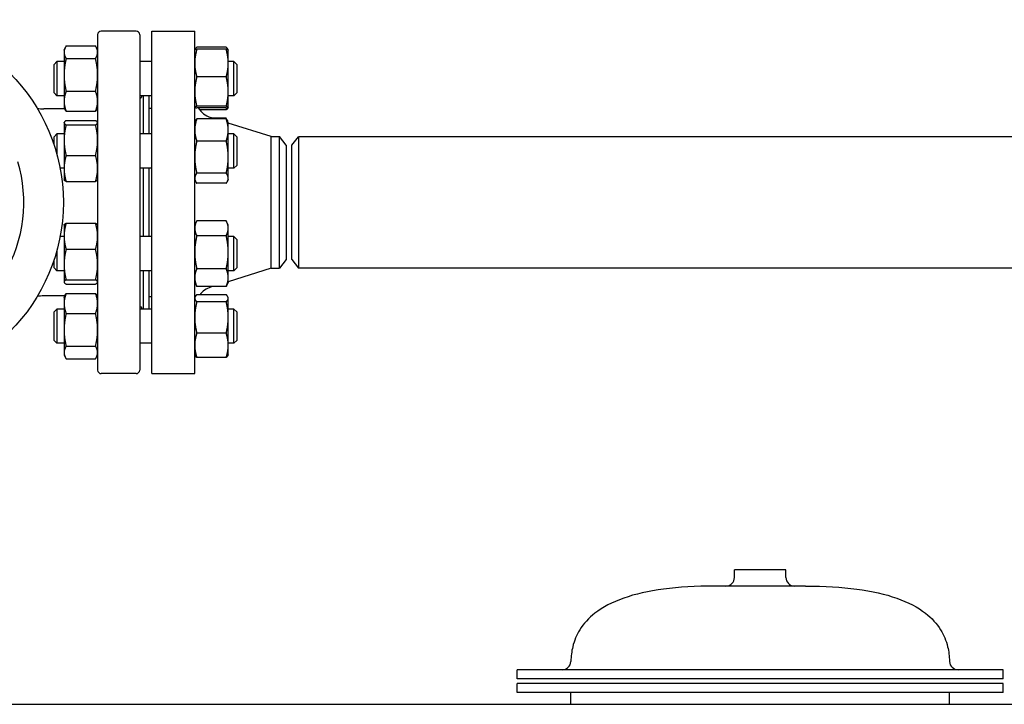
# Model space of a CAD drawing. Header units: inches. Extents: x 18 to 846, y -44 to 561.
# Tile 472 of 637: x 467 to 489, y 294 to 309. Entities that reach past the tile are written whole.
import ezdxf

# ---------------------------------------------------------------- set-up
doc = ezdxf.new("R2010")
doc.units = ezdxf.units.IN
doc.header["$LTSCALE"] = 24
doc.header["$MEASUREMENT"] = 0
doc.layers.add('Visible (ANSI)', color=7, linetype='Continuous', lineweight=30)

msp = doc.modelspace()

# ---------------------------------------------------------------- linework, layer by layer
at = {"layer": 'Visible (ANSI)'}
for p, q in [((469.18343, 309.11776), (469.18343, 301.77524)), ((470.02595, 309.1965), (469.26217, 309.1965)), ((470.10469, 309.11776), (470.10469, 301.77524)), ((470.36843, 301.6965), (470.36843, 309.1965)), ((470.36843, 309.1965), (471.30843, 309.1965)), ((471.30843, 301.6965), (471.30843, 309.1965)), ((468.44943, 308.78131), (468.47335, 308.8326)), ((468.44943, 308.78131), (468.44943, 308.7339)), ((468.49452, 308.87175), (469.13834, 308.87175)), ((469.18343, 308.78131), (469.15951, 308.8326)), ((471.30843, 308.78131), (471.30878, 308.78206)), ((471.30878, 308.78206), (471.31514, 308.7957)), ((471.99734, 308.84337), (471.35352, 308.84337)), ((471.99734, 308.7983), (471.35352, 308.7983)), ((472.04208, 308.78206), (472.03572, 308.7957)), ((472.04243, 308.78131), (472.04208, 308.78206)), ((472.04243, 308.49505), (472.04243, 308.78131)), ((468.44943, 308.7339), (468.44943, 308.23832)), ((468.49452, 308.59605), (469.13834, 308.59605)), ((468.22969, 308.46881), (468.29219, 308.53131)), ((468.22969, 307.84381), (468.22969, 308.46881)), ((468.29219, 308.53131), (468.29219, 307.78131)), ((468.44943, 308.53131), (468.29219, 308.53131)), ((470.36843, 308.53131), (470.10469, 308.53131)), ((472.16719, 308.53131), (472.04243, 308.53131)), ((472.04243, 307.87081), (472.04243, 308.49505)), ((472.16719, 307.78131), (472.16719, 308.53131)), ((472.22969, 308.46881), (472.16719, 308.53131)), ((472.22969, 308.46881), (472.22969, 307.84381)), ((468.44943, 308.23832), (468.44943, 307.66073)), ((471.99734, 308.19181), (471.35352, 308.19181)), ((468.22969, 307.84381), (468.29219, 307.78131)), ((468.44943, 307.78131), (468.29219, 307.78131)), ((468.49452, 307.8806), (469.13834, 307.8806)), ((470.36843, 307.78131), (470.10469, 307.78131)), ((470.18343, 307.78131), (470.18343, 306.94394)), ((470.30343, 307.78131), (470.30343, 306.94394)), ((472.04243, 307.53206), (472.04243, 307.87081)), ((472.16719, 307.78131), (472.04243, 307.78131)), ((472.22969, 307.84381), (472.16719, 307.78131)), ((468.46694, 307.49375), (468.00397, 307.49375)), ((468.44943, 307.66073), (468.44943, 307.53131)), ((468.44943, 307.53131), (468.47335, 307.48001)), ((469.18343, 307.53131), (469.15951, 307.48001)), ((470.30843, 306.94394), (470.30843, 307.5065)), ((470.30843, 307.5065), (470.36843, 307.5065)), ((471.30843, 307.53131), (471.30878, 307.53055)), ((471.99734, 307.54981), (471.35352, 307.54981)), ((471.99734, 307.51431), (471.35352, 307.51431)), ((472.04208, 307.53055), (472.03572, 307.51691)), ((472.04243, 307.53131), (472.04208, 307.53055)), ((472.04243, 307.53131), (472.04243, 307.53206)), ((468.49452, 307.44086), (469.13834, 307.44086)), ((470.30843, 307.3865), (470.30343, 307.3865)), ((471.99734, 307.27438), (471.35352, 307.27438)), ((471.99734, 307.46924), (471.41882, 307.46924)), ((471.75714, 307.27438), (471.65745, 307.30595)), ((471.99734, 307.28975), (471.7086, 307.28975)), ((468.44943, 307.19394), (468.45192, 307.19927)), ((468.44943, 307.19394), (468.44943, 307.18865)), ((468.44943, 307.18865), (468.44943, 306.80852)), ((468.49452, 307.2355), (469.13834, 307.2355)), ((468.49452, 307.1418), (469.13834, 307.1418)), ((469.18343, 307.19394), (469.18094, 307.19927)), ((471.30843, 307.19394), (471.32312, 307.22543)), ((472.02774, 307.22543), (472.00625, 307.27153)), ((472.04243, 307.19394), (472.02774, 307.22543)), ((472.04243, 307.03209), (472.04243, 307.19394)), ((472.98176, 306.8865), (472.04243, 307.18402)), ((468.22969, 306.88144), (468.29219, 306.94394)), ((468.22969, 306.70682), (468.22969, 306.88144)), ((468.29219, 306.94394), (468.29219, 306.50005)), ((468.44943, 306.94394), (468.29219, 306.94394)), ((470.36843, 306.94394), (470.10469, 306.94394)), ((472.04243, 306.43707), (472.04243, 307.03209)), ((472.16719, 306.94394), (472.04243, 306.94394)), ((472.16719, 306.19394), (472.16719, 306.94394)), ((472.22969, 306.88144), (472.16719, 306.94394)), ((472.22969, 306.88144), (472.22969, 306.25644)), ((472.98176, 304.0065), (472.98176, 306.8865)), ((472.98176, 306.8865), (473.16456, 306.8865)), ((473.16456, 304.0065), (473.16456, 306.8865)), ((473.30843, 306.699), (473.16456, 306.8865)), ((473.43343, 306.6965), (473.5773, 306.884)), ((473.5773, 306.884), (473.5773, 304.009)), ((510.41456, 306.884), (473.5773, 306.884)), ((468.44943, 306.80852), (468.44943, 306.18881)), ((471.99734, 306.78979), (471.35352, 306.78979)), ((473.30843, 306.699), (473.30843, 304.194)), ((473.43343, 304.1965), (473.43343, 306.6965)), ((468.49452, 306.47525), (469.13834, 306.47525)), ((472.04243, 305.97392), (472.04243, 306.43707)), ((472.22969, 306.25644), (472.16719, 306.19394)), ((468.44943, 306.19394), (468.36298, 306.19394)), ((468.44943, 306.18881), (468.44943, 305.94394)), ((470.36843, 306.19394), (470.10469, 306.19394)), ((470.18343, 306.19394), (470.18343, 304.69906)), ((470.30343, 306.19394), (470.30343, 304.69906)), ((470.30843, 304.69906), (470.30843, 306.19394)), ((471.99734, 306.08435), (471.35352, 306.08435)), ((472.16719, 306.19394), (472.04243, 306.19394)), ((468.44943, 305.94394), (468.45192, 305.9386)), ((468.49452, 305.90238), (469.13834, 305.90238)), ((469.18343, 305.94394), (469.18094, 305.9386)), ((471.30843, 305.94394), (471.32312, 305.91244)), ((471.99734, 305.8635), (471.35352, 305.8635)), ((472.04243, 305.94394), (472.02774, 305.91244)), ((472.04243, 305.94394), (472.04243, 305.97392)), ((468.44943, 304.94906), (468.45197, 304.95452)), ((468.44943, 304.94906), (468.44943, 304.70489)), ((468.49452, 304.99101), (469.13834, 304.99101)), ((469.18343, 304.94906), (469.18089, 304.95452)), ((471.30843, 304.94906), (471.34461, 305.02665)), ((471.99734, 305.04488), (471.35352, 305.04488)), ((472.04243, 304.94906), (472.00625, 305.02665)), ((472.04243, 304.88005), (472.04243, 304.94906)), ((468.44943, 304.69906), (468.36298, 304.69906)), ((468.44943, 304.70489), (468.44943, 304.08529)), ((470.36843, 304.69906), (470.10469, 304.69906)), ((471.99734, 304.71521), (471.35352, 304.71521)), ((472.04243, 304.35481), (472.04243, 304.88005)), ((472.16719, 304.69906), (472.04243, 304.69906)), ((472.16719, 303.94906), (472.16719, 304.69906)), ((472.22969, 304.63656), (472.16719, 304.69906)), ((472.22969, 304.63656), (472.22969, 304.01156)), ((468.29219, 304.39295), (468.29219, 303.94906)), ((468.49452, 304.41877), (469.13834, 304.41877)), ((472.04243, 303.79883), (472.04243, 304.35481)), ((468.22969, 304.01156), (468.22969, 304.18618)), ((468.44943, 304.08529), (468.44943, 303.70447)), ((473.30843, 304.194), (473.16456, 304.0065)), ((473.43343, 304.1965), (473.5773, 304.009)), ((468.22969, 304.01156), (468.29219, 303.94906)), ((468.44943, 303.94906), (468.29219, 303.94906)), ((470.36843, 303.94906), (470.10469, 303.94906)), ((470.18343, 303.94906), (470.18343, 303.1117)), ((470.30343, 303.94906), (470.30343, 303.1117)), ((470.30843, 303.3865), (470.30843, 303.94906)), ((471.99734, 303.9944), (471.35352, 303.9944)), ((472.98176, 304.0065), (472.04243, 303.70898)), ((472.16719, 303.94906), (472.04243, 303.94906)), ((472.22969, 304.01156), (472.16719, 303.94906)), ((472.98176, 304.0065), (473.16456, 304.0065)), ((510.41456, 304.009), (473.5773, 304.009)), ((468.44943, 303.70447), (468.44943, 303.69906)), ((468.44943, 303.69906), (468.45197, 303.69361)), ((468.49452, 303.75182), (469.13834, 303.75182)), ((468.49452, 303.65712), (469.13834, 303.65712)), ((469.18343, 303.69906), (469.18089, 303.69361)), ((471.30843, 303.69906), (471.34461, 303.62148)), ((472.04243, 303.69906), (472.00625, 303.62148)), ((472.04243, 303.69906), (472.04243, 303.79883)), ((468.46694, 303.39926), (468.00397, 303.39926)), ((468.44943, 303.3617), (468.47353, 303.41339)), ((468.49452, 303.45228), (469.13834, 303.45228)), ((469.18343, 303.3617), (469.15932, 303.41339)), ((470.30843, 303.5065), (470.30343, 303.5065)), ((471.99734, 303.60325), (471.35352, 303.60325)), ((471.99734, 303.42376), (471.35352, 303.42376)), ((471.7086, 303.60325), (471.65745, 303.58705)), ((468.44943, 303.3617), (468.44943, 303.23281)), ((468.44943, 303.23281), (468.44943, 302.65556)), ((470.30843, 303.3865), (470.36843, 303.3865)), ((471.30843, 303.3617), (471.31514, 303.37609)), ((471.99734, 303.27149), (471.35352, 303.27149)), ((472.04243, 303.3617), (472.03572, 303.37609)), ((472.04243, 303.34763), (472.04243, 303.3617)), ((472.04243, 302.92796), (472.04243, 303.34763)), ((468.22969, 303.0492), (468.29219, 303.1117)), ((468.22969, 302.4242), (468.22969, 303.0492)), ((468.29219, 303.1117), (468.29219, 302.3617)), ((468.44943, 303.1117), (468.29219, 303.1117)), ((468.49452, 303.01335), (469.13834, 303.01335)), ((470.36843, 303.1117), (470.10469, 303.1117)), ((472.16719, 303.1117), (472.04243, 303.1117)), ((472.16719, 302.3617), (472.16719, 303.1117)), ((472.22969, 303.0492), (472.16719, 303.1117)), ((472.22969, 303.0492), (472.22969, 302.4242)), ((472.04243, 302.31703), (472.04243, 302.92796)), ((468.44943, 302.65556), (468.44943, 302.15944)), ((471.99734, 302.58443), (471.35352, 302.58443)), ((468.22969, 302.4242), (468.29219, 302.3617)), ((468.44943, 302.3617), (468.29219, 302.3617)), ((470.36843, 302.3617), (470.10469, 302.3617)), ((472.16719, 302.3617), (472.04243, 302.3617)), ((472.04243, 302.1117), (472.04243, 302.31703)), ((472.22969, 302.4242), (472.16719, 302.3617)), ((468.44943, 302.15944), (468.44943, 302.1117)), ((468.44943, 302.1117), (468.47353, 302.06001)), ((468.49452, 302.29777), (469.13834, 302.29777)), ((469.18343, 302.1117), (469.15932, 302.06001)), ((471.30843, 302.1117), (471.31514, 302.0973)), ((472.04243, 302.1117), (472.03572, 302.0973)), ((468.49452, 302.02112), (469.13834, 302.02112)), ((471.99734, 302.04963), (471.35352, 302.04963)), ((470.02595, 301.6965), (469.26217, 301.6965)), ((470.36843, 301.6965), (471.30843, 301.6965)), ((484.24593, 297.4033), (483.12093, 297.4033)), ((483.12093, 297.2323), (483.12093, 297.4033)), ((484.24593, 297.2323), (484.24593, 297.4033)), ((484.67618, 297.0448), (482.69068, 297.0448)), ((488.99843, 295.21353), (478.36843, 295.21353)), ((478.36843, 295.01353), (478.36843, 295.21353)), ((488.99843, 295.01353), (488.99843, 295.21353)), ((488.99843, 295.01353), (478.36843, 295.01353)), ((488.99843, 294.91378), (478.36843, 294.91378)), ((478.36843, 294.71353), (478.36843, 294.91378)), ((488.99843, 294.71353), (488.99843, 294.91378)), ((488.99843, 294.71353), (478.36843, 294.71353)), ((479.53943, 294.4565), (479.53943, 294.71353)), ((487.82743, 294.4565), (487.82743, 294.71353)), ((444.10543, 294.4565), (518.67136, 294.4565))]:
    msp.add_line(p, q, dxfattribs=at)
msp.add_circle((464.43343, 305.4465), 4, dxfattribs=at)
for centre, radius, start, end in [((469.26217, 309.11776), 0.07874, 90, 180), ((470.02595, 309.11776), 0.07874, 0, 90), ((468.00397, 308.28115), 0.7874, 259.62086, 270), ((471.80843, 307.78262), 0.5, 212.452892, 252.425284), ((464.43343, 305.4465), 3.13386, 283.567129, 16.432871), ((468.00397, 302.61186), 0.7874, 90, 100.37914), ((471.80843, 303.11039), 0.5, 107.574716, 141.189224), ((469.26217, 301.77524), 0.07874, 180, 270), ((470.02595, 301.77524), 0.07874, 270, 0), ((482.93343, 297.2323), 0.1875, 270, 0), ((484.43343, 297.2323), 0.1875, 180, 270), ((479.35265, 295.40103), 0.1875, 270, 358.443207), ((488.0142, 295.40103), 0.1875, 181.556793, 270)]:
    msp.add_arc(centre, radius, start, end, dxfattribs=at)
for points, weights in [([(468.49452, 308.87175), (468.44943, 308.79788), (468.44943, 308.7339)], [1, 1.0379548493, 1]), ([(469.18343, 308.7339), (469.18343, 308.79788), (469.13834, 308.87175)], [1, 1.0379548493, 1]), ([(471.35352, 308.7983), (471.30843, 308.63579), (471.30843, 308.49505)], [1, 1.0379548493, 1]), ([(471.30878, 308.78206), (471.3123, 308.7896), (471.35352, 308.7983)], [1.00614116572, 1.0345850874, 1]), ([(471.35352, 308.84337), (471.31885, 308.812), (471.31094, 308.7846)], [1, 1.02892942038, 1.01375847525]), ([(472.03991, 308.7846), (472.03201, 308.812), (471.99734, 308.84337)], [1.01375847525, 1.02892942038, 1]), ([(471.99734, 308.7983), (472.03856, 308.7896), (472.04208, 308.78206)], [1, 1.0345850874, 1.00614116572]), ([(472.04243, 308.49505), (472.04243, 308.63579), (471.99734, 308.7983)], [1, 1.0379548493, 1]), ([(468.44943, 308.7339), (468.44943, 308.66992), (468.49452, 308.59605)], [1, 1.0379548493, 1]), ([(468.49452, 308.59605), (468.44943, 308.40434), (468.44943, 308.23832)], [1, 1.0379548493, 1]), ([(469.13834, 308.59605), (469.18343, 308.66992), (469.18343, 308.7339)], [1, 1.0379548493, 1]), ([(469.18343, 308.23832), (469.18343, 308.40434), (469.13834, 308.59605)], [1, 1.0379548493, 1]), ([(471.30843, 308.49505), (471.30843, 308.35431), (471.35352, 308.19181)], [1, 1.0379548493, 1]), ([(471.99734, 308.19181), (472.04243, 308.35431), (472.04243, 308.49505)], [1, 1.0379548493, 1]), ([(468.44943, 308.23832), (468.44943, 308.0723), (468.49452, 307.8806)], [1, 1.0379548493, 1]), ([(469.13834, 307.8806), (469.18343, 308.0723), (469.18343, 308.23832)], [1, 1.0379548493, 1]), ([(471.35352, 308.19181), (471.30843, 308.01978), (471.30843, 307.87081)], [1, 1.0379548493, 1]), ([(472.04243, 307.87081), (472.04243, 308.01978), (471.99734, 308.19181)], [1, 1.0379548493, 1]), ([(468.49452, 307.8806), (468.44943, 307.76277), (468.44943, 307.66073)], [1, 1.0379548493, 1]), ([(469.18343, 307.66073), (469.18343, 307.76277), (469.13834, 307.8806)], [1, 1.0379548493, 1]), ([(471.30843, 307.87081), (471.30843, 307.72183), (471.35352, 307.54981)], [1, 1.0379548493, 1]), ([(471.99734, 307.54981), (472.04243, 307.72183), (472.04243, 307.87081)], [1, 1.0379548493, 1]), ([(468.44943, 307.66073), (468.44943, 307.55869), (468.49452, 307.44086)], [1, 1.0379548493, 1]), ([(469.13834, 307.44086), (469.18343, 307.55869), (469.18343, 307.66073)], [1, 1.0379548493, 1]), ([(471.35352, 307.54981), (471.30843, 307.5403), (471.30843, 307.53206)], [1, 1.0379548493, 1]), ([(471.30843, 307.53206), (471.30843, 307.52383), (471.35352, 307.51431)], [1, 1.0379548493, 1]), ([(472.04243, 307.53206), (472.04243, 307.5403), (471.99734, 307.54981)], [1, 1.0379548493, 1]), ([(471.99734, 307.51431), (472.04243, 307.52383), (472.04243, 307.53206)], [1, 1.0379548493, 1]), ([(471.99734, 307.46924), (472.0051, 307.4939), (472.01146, 307.51752)], [1, 1.00633144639, 1.01055052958]), ([(472.03572, 307.51691), (472.02527, 307.49452), (471.99734, 307.46924)], [1.01804731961, 1.02317873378, 1]), ([(468.49452, 307.44086), (468.48218, 307.46107), (468.47335, 307.48001)], [1, 1.0101047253, 1.0148290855]), ([(469.15951, 307.48001), (469.15068, 307.46107), (469.13834, 307.44086)], [1.0148290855, 1.0101047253, 1]), ([(471.35352, 307.27438), (471.30843, 307.14453), (471.30843, 307.03209)], [1, 1.0379548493, 1]), ([(471.32312, 307.22543), (471.33399, 307.24875), (471.35352, 307.27438)], [1.01853894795, 1.0160927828, 1]), ([(472.01842, 307.24318), (472.00961, 307.26571), (471.99734, 307.28975)], [1.01477953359, 1.01005189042, 1]), ([(471.99734, 307.27438), (472.01687, 307.24875), (472.02774, 307.22543)], [1, 1.0160927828, 1.01853894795]), ([(472.04243, 307.03209), (472.04243, 307.14453), (471.99734, 307.27438)], [1, 1.0379548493, 1]), ([(468.49452, 307.2355), (468.44943, 307.21039), (468.44943, 307.18865)], [1, 1.0379548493, 1]), ([(468.44943, 307.18865), (468.44943, 307.16691), (468.49452, 307.1418)], [1, 1.0379548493, 1]), ([(468.49452, 307.1418), (468.44943, 306.9632), (468.44943, 306.80852)], [1, 1.0379548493, 1]), ([(469.18343, 307.18865), (469.18343, 307.21039), (469.13834, 307.2355)], [1, 1.0379548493, 1]), ([(469.13834, 307.1418), (469.18343, 307.16691), (469.18343, 307.18865)], [1, 1.0379548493, 1]), ([(469.18343, 306.80852), (469.18343, 306.9632), (469.13834, 307.1418)], [1, 1.0379548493, 1]), ([(471.30843, 307.03209), (471.30843, 306.91964), (471.35352, 306.78979)], [1, 1.0379548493, 1]), ([(471.99734, 306.78979), (472.04243, 306.91964), (472.04243, 307.03209)], [1, 1.0379548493, 1]), ([(468.44943, 306.80852), (468.44943, 306.65385), (468.49452, 306.47525)], [1, 1.0379548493, 1]), ([(469.13834, 306.47525), (469.18343, 306.65385), (469.18343, 306.80852)], [1, 1.0379548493, 1]), ([(471.35352, 306.78979), (471.30843, 306.60077), (471.30843, 306.43707)], [1, 1.0379548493, 1]), ([(472.04243, 306.43707), (472.04243, 306.60077), (471.99734, 306.78979)], [1, 1.0379548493, 1]), ([(468.49452, 306.47525), (468.44943, 306.32175), (468.44943, 306.18881)], [1, 1.0379548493, 1]), ([(469.18343, 306.18881), (469.18343, 306.32175), (469.13834, 306.47525)], [1, 1.0379548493, 1]), ([(471.30843, 306.43707), (471.30843, 306.27337), (471.35352, 306.08435)], [1, 1.0379548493, 1]), ([(471.99734, 306.08435), (472.04243, 306.27337), (472.04243, 306.43707)], [1, 1.0379548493, 1]), ([(468.44943, 306.18881), (468.44943, 306.05588), (468.49452, 305.90238)], [1, 1.0379548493, 1]), ([(469.13834, 305.90238), (469.18343, 306.05588), (469.18343, 306.18881)], [1, 1.0379548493, 1]), ([(471.35352, 306.08435), (471.30843, 306.02517), (471.30843, 305.97392)], [1, 1.0379548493, 1]), ([(472.04243, 305.97392), (472.04243, 306.02517), (471.99734, 306.08435)], [1, 1.0379548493, 1]), ([(468.49452, 305.90238), (468.45979, 305.92172), (468.45192, 305.9386)], [1, 1.02897860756, 1.01370675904]), ([(469.18094, 305.9386), (469.17307, 305.92172), (469.13834, 305.90238)], [1.01370675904, 1.02897860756, 1]), ([(471.30843, 305.97392), (471.30843, 305.92268), (471.35352, 305.8635)], [1, 1.0379548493, 1]), ([(471.99734, 305.8635), (472.04243, 305.92268), (472.04243, 305.97392)], [1, 1.0379548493, 1]), ([(468.49452, 304.99101), (468.44943, 304.83768), (468.44943, 304.70489)], [1, 1.0379548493, 1]), ([(468.45197, 304.95452), (468.45991, 304.97153), (468.49452, 304.99101)], [1.01380994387, 1.02888022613, 1]), ([(469.13834, 304.99101), (469.17295, 304.97153), (469.18089, 304.95452)], [1, 1.02888022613, 1.01380994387]), ([(469.18343, 304.70489), (469.18343, 304.83768), (469.13834, 304.99101)], [1, 1.0379548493, 1]), ([(471.35352, 305.04488), (471.30843, 304.95655), (471.30843, 304.88005)], [1, 1.0379548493, 1]), ([(472.04243, 304.88005), (472.04243, 304.95655), (471.99734, 305.04488)], [1, 1.0379548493, 1]), ([(468.44943, 304.70489), (468.44943, 304.5721), (468.49452, 304.41877)], [1, 1.0379548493, 1]), ([(469.13834, 304.41877), (469.18343, 304.5721), (469.18343, 304.70489)], [1, 1.0379548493, 1]), ([(471.30843, 304.88005), (471.30843, 304.80355), (471.35352, 304.71521)], [1, 1.0379548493, 1]), ([(471.35352, 304.71521), (471.30843, 304.52207), (471.30843, 304.35481)], [1, 1.0379548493, 1]), ([(471.99734, 304.71521), (472.04243, 304.80355), (472.04243, 304.88005)], [1, 1.0379548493, 1]), ([(472.04243, 304.35481), (472.04243, 304.52207), (471.99734, 304.71521)], [1, 1.0379548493, 1]), ([(468.49452, 304.41877), (468.44943, 304.24006), (468.44943, 304.08529)], [1, 1.0379548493, 1]), ([(469.18343, 304.08529), (469.18343, 304.24006), (469.13834, 304.41877)], [1, 1.0379548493, 1]), ([(471.30843, 304.35481), (471.30843, 304.18754), (471.35352, 303.9944)], [1, 1.0379548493, 1]), ([(471.99734, 303.9944), (472.04243, 304.18754), (472.04243, 304.35481)], [1, 1.0379548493, 1]), ([(468.44943, 304.08529), (468.44943, 303.93053), (468.49452, 303.75182)], [1, 1.0379548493, 1]), ([(469.13834, 303.75182), (469.18343, 303.93053), (469.18343, 304.08529)], [1, 1.0379548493, 1]), ([(471.35352, 303.9944), (471.30843, 303.88959), (471.30843, 303.79883)], [1, 1.0379548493, 1]), ([(472.04243, 303.79883), (472.04243, 303.88959), (471.99734, 303.9944)], [1, 1.0379548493, 1]), ([(468.49452, 303.75182), (468.44943, 303.72645), (468.44943, 303.70447)], [1, 1.0379548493, 1]), ([(468.44943, 303.70447), (468.44943, 303.68249), (468.49452, 303.65712)], [1, 1.0379548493, 1]), ([(469.18343, 303.70447), (469.18343, 303.72645), (469.13834, 303.75182)], [1, 1.0379548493, 1]), ([(469.13834, 303.65712), (469.18343, 303.68249), (469.18343, 303.70447)], [1, 1.0379548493, 1]), ([(471.30843, 303.79883), (471.30843, 303.70806), (471.35352, 303.60325)], [1, 1.0379548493, 1]), ([(471.35352, 303.60325), (471.3488, 303.61249), (471.34461, 303.62148)], [1, 1.00383834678, 1.00690035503]), ([(471.99734, 303.60325), (472.04243, 303.70806), (472.04243, 303.79883)], [1, 1.0379548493, 1]), ([(472.00625, 303.62148), (472.00206, 303.61249), (471.99734, 303.60325)], [1.00690035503, 1.00383834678, 1]), ([(468.49452, 303.45228), (468.44943, 303.33467), (468.44943, 303.23281)], [1, 1.0379548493, 1]), ([(468.47353, 303.41339), (468.48231, 303.43221), (468.49452, 303.45228)], [1.01472967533, 1.00999904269, 1]), ([(469.18343, 303.23281), (469.18343, 303.33467), (469.13834, 303.45228)], [1, 1.0379548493, 1]), ([(469.13834, 303.45228), (469.15055, 303.43221), (469.15932, 303.41339)], [1, 1.00999904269, 1.01472967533]), ([(471.35352, 303.42376), (471.30843, 303.38296), (471.30843, 303.34763)], [1, 1.0379548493, 1]), ([(472.04243, 303.34763), (472.04243, 303.38296), (471.99734, 303.42376)], [1, 1.0379548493, 1]), ([(468.44943, 303.23281), (468.44943, 303.13096), (468.49452, 303.01335)], [1, 1.0379548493, 1]), ([(469.13834, 303.01335), (469.18343, 303.13096), (469.18343, 303.23281)], [1, 1.0379548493, 1]), ([(471.30843, 303.34763), (471.30843, 303.31229), (471.35352, 303.27149)], [1, 1.0379548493, 1]), ([(471.35352, 303.27149), (471.30843, 303.08739), (471.30843, 302.92796)], [1, 1.0379548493, 1]), ([(471.99734, 303.27149), (472.04243, 303.31229), (472.04243, 303.34763)], [1, 1.0379548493, 1]), ([(472.04243, 302.92796), (472.04243, 303.08739), (471.99734, 303.27149)], [1, 1.0379548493, 1]), ([(468.49452, 303.01335), (468.44943, 302.82161), (468.44943, 302.65556)], [1, 1.0379548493, 1]), ([(469.18343, 302.65556), (469.18343, 302.82161), (469.13834, 303.01335)], [1, 1.0379548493, 1]), ([(471.30843, 302.92796), (471.30843, 302.76853), (471.35352, 302.58443)], [1, 1.0379548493, 1]), ([(471.99734, 302.58443), (472.04243, 302.76853), (472.04243, 302.92796)], [1, 1.0379548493, 1]), ([(468.44943, 302.65556), (468.44943, 302.48951), (468.49452, 302.29777)], [1, 1.0379548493, 1]), ([(469.13834, 302.29777), (469.18343, 302.48951), (469.18343, 302.65556)], [1, 1.0379548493, 1]), ([(471.35352, 302.58443), (471.30843, 302.44113), (471.30843, 302.31703)], [1, 1.0379548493, 1]), ([(472.04243, 302.31703), (472.04243, 302.44113), (471.99734, 302.58443)], [1, 1.0379548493, 1]), ([(471.30843, 302.31703), (471.30843, 302.19293), (471.35352, 302.04963)], [1, 1.0379548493, 1]), ([(471.99734, 302.04963), (472.04243, 302.19293), (472.04243, 302.31703)], [1, 1.0379548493, 1]), ([(468.49452, 302.29777), (468.44943, 302.22364), (468.44943, 302.15944)], [1, 1.0379548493, 1]), ([(468.44943, 302.15944), (468.44943, 302.09525), (468.49452, 302.02112)], [1, 1.0379548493, 1]), ([(469.18343, 302.15944), (469.18343, 302.22364), (469.13834, 302.29777)], [1, 1.0379548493, 1]), ([(469.13834, 302.02112), (469.18343, 302.09525), (469.18343, 302.15944)], [1, 1.0379548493, 1]), ([(471.35352, 302.04963), (471.32558, 302.07491), (471.31514, 302.0973)], [1, 1.02317873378, 1.01804731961]), ([(472.03572, 302.0973), (472.02527, 302.07491), (471.99734, 302.04963)], [1.01804731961, 1.02317873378, 1])]:
    msp.add_rational_spline(points, weights, degree=2, dxfattribs=at)
for points, knots in [([(470.13959, 307.78137), (470.14253, 307.77185), (470.14406, 307.76338), (470.14406, 307.73774), (470.13395, 307.72661), (470.11234, 307.72342), (470.10863, 307.7232), (470.10469, 307.72324)], [1.797466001, 1.797466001, 1.797466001, 1.797466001, 1.940397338, 1.940397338, 2.307973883, 2.307973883, 2.377469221, 2.377469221, 2.377469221, 2.377469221]), ([(470.10469, 303.16976), (470.10863, 303.16981), (470.11234, 303.16958), (470.13395, 303.1664), (470.14406, 303.15526), (470.14406, 303.12963), (470.14253, 303.12116), (470.13959, 303.11163)], [1.503325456, 1.503325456, 1.503325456, 1.503325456, 1.572820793, 1.572820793, 1.940397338, 1.940397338, 2.083328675, 2.083328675, 2.083328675, 2.083328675]), ([(482.69068, 297.0448), (482.27657, 297.0448), (481.90328, 297.02282), (481.23833, 296.93488), (480.94666, 296.86892), (480.44496, 296.69304), (480.23492, 296.58312), (479.92877, 296.34448), (479.81857, 296.22336), (479.66491, 295.97394), (479.61361, 295.84987), (479.55684, 295.6148), (479.54314, 295.50823), (479.54008, 295.39593)], [1, 1, 1, 1, 1.197114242, 1.197114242, 1.394228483, 1.394228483, 1.591342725, 1.591342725, 1.75082707, 1.75082707, 1.884885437, 1.884885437, 1.985571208, 1.985571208, 1.985571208, 1.985571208]), ([(484.67618, 297.0448), (485.09028, 297.0448), (485.46357, 297.02282), (486.12853, 296.93488), (486.4202, 296.86892), (486.9219, 296.69304), (487.13194, 296.58312), (487.43809, 296.34448), (487.54829, 296.22336), (487.70195, 295.97394), (487.75325, 295.84987), (487.81002, 295.6148), (487.82372, 295.50823), (487.82677, 295.39593)], [1, 1, 1, 1, 1.197114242, 1.197114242, 1.394228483, 1.394228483, 1.591342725, 1.591342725, 1.75082707, 1.75082707, 1.884885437, 1.884885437, 1.985571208, 1.985571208, 1.985571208, 1.985571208])]:
    msp.add_open_spline(points, degree=3, knots=knots, dxfattribs=at)

doc.saveas('drawing.dxf')
